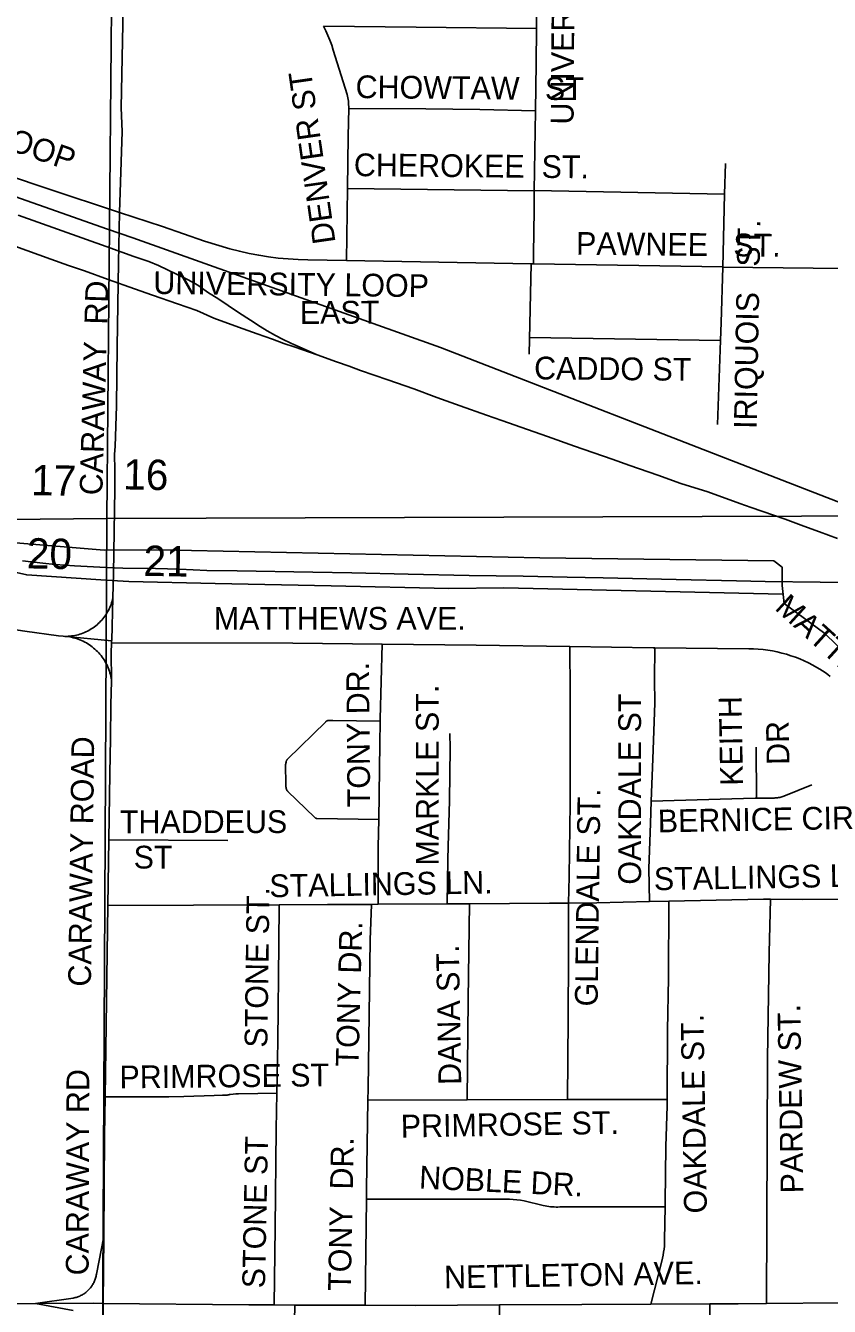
# Model space of a CAD drawing. Extents: x 1670563 to 1761545, y 515755 to 578944.
# Drawn here: x 1704046 to 1706695, y 546820 to 551041 of the extents above; entities that cross this region are included whole.
import ezdxf

# ---------------------------------------------------------------- set-up
doc = ezdxf.new("R2010")
doc.units = 0
for name, color, linetype in [('5_sectionlines', 7, 'Continuous'), ('62_text', 7, 'Continuous'), ('RR Tracks', 7, 'Continuous'), ('SHP_LINE', 7, 'Continuous'), ('STREETCL', 7, 'Continuous'), ('STRNAMES', 7, 'Continuous')]:
    doc.layers.add(name, color=color, linetype=linetype)

# ---------------------------------------------------------------- blocks, each defined once
blk = doc.blocks.new('RR TRACKS02')
at = {"layer": 'RR Tracks'}
for p, q in [((1704021.6, 550416.8), (1704086.5, 550393.8)), ((1704086.5, 550393.8), (1704311.7, 550313.6)), ((1704129.3, 550271.7), (1704010.1, 550314.7)), ((1704311.7, 550313.6), (1704402.8, 550280.9)), ((1704402.8, 550280.9), (1704451.7, 550263.9)), ((1704187, 550251.2), (1704129.3, 550271.7)), ((1704240.1, 550232.9), (1704187, 550251.2)), ((1704318.2, 550204.4), (1704240.1, 550232.9)), ((1704451.7, 550263.9), (1704483.6, 550250.3)), ((1704483.6, 550250.3), (1704513.8, 550236.8)), ((1704513.8, 550236.8), (1704541.4, 550223.8)), ((1704404.9, 550173.8), (1704318.2, 550204.4)), ((1704541.4, 550223.8), (1704582.1, 550203)), ((1704582.1, 550203), (1704613.4, 550186)), ((1704464.3, 550153.3), (1704404.9, 550173.8)), ((1704546.7, 550123.9), (1704464.3, 550153.3)), ((1704613.4, 550186), (1704648.7, 550160.8)), ((1704648.7, 550160.8), (1704679.1, 550141.7)), ((1704610.2, 550102.4), (1704546.7, 550123.9)), ((1704679.1, 550141.7), (1704748.2, 550096)), ((1704666, 550077.2), (1704610.2, 550102.4)), ((1704747.7, 550047.3), (1704666, 550077.2)), ((1704748.2, 550096), (1704787.1, 550070.6)), ((1704787.1, 550070.6), (1704818.6, 550050.2)), ((1704809.1, 550026), (1704747.7, 550047.3)), ((1704859.6, 550008.1), (1704809.1, 550026)), ((1704818.6, 550050.2), (1704842.1, 550034.9)), ((1704842.1, 550034.9), (1704869.9, 550019.8)), ((1704897.6, 549994.1), (1704859.6, 550008.1)), ((1704869.9, 550019.8), (1704892.6, 550008.2)), ((1704892.6, 550008.2), (1704919.7, 549994.9)), ((1704930.7, 549982.4), (1704897.6, 549994.1)), ((1704919.7, 549994.9), (1704930.1, 549990.6)), ((1705007.4, 549956.3), (1704930.1, 549990.6)), ((1705007.4, 549956.3), (1704930.7, 549982.4)), ((1705070.8, 549933.6), (1705007.4, 549956.3)), ((1705112.4, 549918.5), (1705070.8, 549933.6)), ((1705150.1, 549905.1), (1705112.4, 549918.5)), ((1705239.7, 549873.6), (1705150.1, 549905.1)), ((1705325.1, 549843.8), (1705239.7, 549873.6)), ((1705401.4, 549816.1), (1705325.1, 549843.8)), ((1705477.9, 549788.3), (1705401.4, 549816.1)), ((1705564.6, 549758), (1705477.9, 549788.3)), ((1705615.6, 549740.3), (1705564.6, 549758)), ((1705700.7, 549710), (1705615.6, 549740.3)), ((1705766.4, 549687.3), (1705700.7, 549710)), ((1705855.2, 549655.7), (1705766.4, 549687.3)), ((1705979, 549612.1), (1705855.2, 549655.7)), ((1706037.7, 549591.5), (1705979, 549612.1)), ((1706129.9, 549559.4), (1706037.7, 549591.5)), ((1706205.4, 549532.5), (1706129.9, 549559.4)), ((1706294.7, 549504.4), (1706205.4, 549532.5)), ((1706399.9, 549466.8), (1706294.7, 549504.4)), ((1706437.4, 549453.6), (1706399.9, 549466.8)), ((1706549.1, 549414.2), (1706437.4, 549453.6)), ((1706611.4, 549391.7), (1706549.1, 549414.2)), ((1706662.5, 549372.8), (1706611.4, 549391.7)), ((1706721.6, 549351.2), (1706662.5, 549372.8)), ((1704036.1, 549277.1), (1704102.9, 549269.6)), ((1704102.9, 549269.6), (1704143.5, 549265.4)), ((1704143.5, 549265.4), (1704206.9, 549261.3)), ((1704206.9, 549261.3), (1704269.7, 549257.2)), ((1704269.7, 549257.2), (1704311.3, 549255)), ((1704311.3, 549255), (1704366.6, 549253.5)), ((1704366.6, 549253.5), (1704474.5, 549251.6)), ((1704474.5, 549251.6), (1704552.9, 549250)), ((1704552.9, 549250), (1704643.2, 549245.9)), ((1704643.2, 549245.9), (1704743.6, 549244.3)), ((1704743.6, 549244.3), (1704992.6, 549239.6)), ((1704992.6, 549239.6), (1705120.7, 549237.3)), ((1705120.7, 549237.3), (1705306.6, 549233.3)), ((1705306.6, 549233.3), (1705508, 549229.5)), ((1705508, 549229.5), (1705685.5, 549226.3)), ((1705685.5, 549226.3), (1705831.1, 549223.1)), ((1705831.1, 549223.1), (1705949, 549221.2)), ((1705949, 549221.2), (1706190.3, 549216.2)), ((1706190.3, 549216.2), (1706389.3, 549211.8)), ((1706389.3, 549211.8), (1706483.6, 549209.6)), ((1706483.6, 549209.6), (1706664.9, 549206.8)), ((1706664.9, 549206.8), (1706868.9, 549203.3))]:
    blk.add_line(p, q, dxfattribs=at)

msp = doc.modelspace()

# ---------------------------------------------------------------- linework, layer by layer
at = {"layer": '5_sectionlines'}
for points in [[(1704281.2, 542305.4), (1704285.9, 544155), (1704314.1, 549416.9), (1704359.9, 554462.7)], [(1687987.3, 549303.9), (1688534.5, 549296.2), (1693735.2, 549363.2), (1699029.6, 549364.1), (1704314.1, 549416.9), (1708237.3, 549429.9)]]:
    msp.add_lwpolyline(points, dxfattribs=at)
at = {"layer": 'SHP_LINE'}
for points in [[(1702444, 551059), (1702477, 551019), (1704316, 550371), (1704400, 550342), (1705413, 549980), (1706539, 549543), (1706995, 549366)], [(1701722, 550405), (1702639, 549857), (1702984, 549650), (1703258, 549545), (1703620, 549417), (1703987, 549339), (1704305, 549312), (1704488, 549314), (1705741, 549287), (1706512, 549277), (1706539, 549256), (1706539, 549196), (1706546, 549137), (1706680, 549038), (1707122, 548609), (1707739, 548048), (1707773, 548015), (1707965, 547828), (1708089, 547710)], [(1702975, 549525), (1703498, 549355), (1704050, 549231), (1704294, 549215), (1704386, 549209), (1704671, 549203), (1705053, 549195), (1705441, 549186), (1705622, 549188), (1706542, 549167)]]:
    msp.add_lwpolyline(points, dxfattribs=at)
at = {"layer": 'STREETCL'}
for points in [[(1704385.4, 552030.2), (1704381.5, 551881.9), (1704377.4, 551602.4), (1704371.7, 551324.9), (1704366, 551046.4), (1704361.3, 550771), (1704364.2, 550693), (1704355.7, 550425.8)], [(1705732.6, 551301.4), (1705729.7, 551032)], [(1705028.4, 551040), (1705333.5, 551035.9), (1705729.7, 551032)], [(1705110.9, 550768.6), (1705110.9, 550769.3), (1705110.9, 550775), (1705110.7, 550780.8), (1705110.4, 550786.5), (1705109.8, 550792.2), (1705109.1, 550797.9), (1705108.1, 550803.6), (1705107, 550809.2), (1705105.7, 550814.8), (1705060.1, 550960.8), (1705054.8, 550977), (1705048.9, 550993.1), (1705042.6, 551008.9), (1705035.7, 551024.6), (1705028.4, 551040)], [(1705729.7, 551032), (1705728.5, 550916.3), (1705726.2, 550760.8)], [(1705106.8, 550504.9), (1705109.2, 550676.7), (1705110.9, 550768.6)], [(1705110.9, 550768.6), (1705365, 550766.7), (1705543.4, 550765), (1705726.2, 550760.8)], [(1705726.2, 550760.8), (1705722.5, 550497.1)], [(1703731, 550634.5), (1704117.6, 550505), (1704355.7, 550425.8)], [(1706352.6, 550587.3), (1706349.9, 550486)], [(1705103.5, 550267), (1705106.8, 550504.9)], [(1705106.8, 550504.9), (1705722.5, 550497.1)], [(1705722.5, 550497.1), (1705721.6, 550433.7), (1705719.8, 550289.5), (1705719.8, 550256.4)], [(1705722.5, 550497.5), (1706349.9, 550486)], [(1706349.9, 550486), (1706343.5, 550245.5)], [(1704355.7, 550425.8), (1704352.6, 550260.9), (1704348.4, 549982.4), (1704345.3, 549788.4), (1704341.2, 549653.7), (1704339.1, 549628.4), (1704339.1, 549613.5), (1704340.7, 549591.4), (1704340.7, 549514.1), (1704336, 549235.7), (1704333.7, 549154.9)], [(1704355.7, 550425.8), (1704497, 550378.8), (1704635.7, 550330.6), (1704718.9, 550306), (1704750.5, 550297.8), (1704782.4, 550290.7), (1704814.4, 550284.6), (1704846.7, 550279.5), (1704879, 550275.4), (1704911.5, 550272.3), (1704944.1, 550270.2), (1704976.7, 550269.2), (1705103.5, 550267)], [(1705103.5, 550267), (1705712.3, 550256.5)], [(1705706.1, 549958.3), (1705712.3, 550256.5)], [(1705712.3, 550256.5), (1705719.8, 550256.4)], [(1705719.8, 550256.4), (1706343.5, 550246.5)], [(1706343.5, 550245.5), (1706338.6, 550062.9), (1706336.5, 550004.1)], [(1706343.5, 550245.5), (1707038.8, 550237.5)], [(1705707.3, 550013.4), (1706336.5, 550004.1)], [(1706336.5, 550004.1), (1706326.6, 549726.4)], [(1703032, 549312.5), (1703185.6, 549253.7), (1703224.9, 549239.4), (1703306.6, 549210.8), (1703449.2, 549163.9), (1703522.8, 549140.7), (1703563.7, 549129.1), (1703588.5, 549122.5), (1703639.4, 549111.4), (1703725, 549095.4), (1703832.3, 549077.6), (1704043.4, 549045.6), (1704154.8, 549030), (1704170.3, 549028.5)], [(1704170.3, 549028.5), (1704175.8, 549028.3), (1704181.2, 549028.4), (1704186.7, 549028.6), (1704192.2, 549029), (1704197.6, 549029.6), (1704203, 549030.4), (1704208.4, 549031.4), (1704213.8, 549032.5), (1704219.1, 549033.9), (1704224.4, 549035.4), (1704229.6, 549037.1), (1704234.7, 549039), (1704239.8, 549041), (1704244.8, 549043.2), (1704249.7, 549045.6), (1704254.6, 549048.2), (1704259.3, 549050.9), (1704264, 549053.8), (1704268.5, 549056.9), (1704273, 549060.1), (1704277.3, 549063.4), (1704281.5, 549066.9), (1704285.6, 549070.6), (1704289.6, 549074.3), (1704293.4, 549078.2), (1704297.1, 549082.3), (1704300.7, 549086.5), (1704304.1, 549090.7), (1704307.4, 549095.1), (1704310.5, 549099.6), (1704313.4, 549104.3), (1704316.2, 549109), (1704318.9, 549113.8), (1704321.3, 549118.7), (1704323.6, 549123.6), (1704325.8, 549128.7), (1704327.7, 549133.8), (1704329.5, 549139), (1704331.1, 549144.2), (1704332.5, 549149.5), (1704333.7, 549154.9)], [(1704333.7, 549154.9), (1704329.8, 549014.5)], [(1704170.3, 549028.5), (1704329.7, 549013.2)], [(1704329, 548885), (1704328, 548890.8), (1704326.9, 548896.5), (1704325.6, 548902.2), (1704324, 548907.9), (1704322.3, 548913.5), (1704320.4, 548919), (1704318.2, 548924.5), (1704315.9, 548929.9), (1704313.4, 548935.2), (1704310.8, 548940.4), (1704307.9, 548945.5), (1704304.9, 548950.5), (1704301.7, 548955.4), (1704298.3, 548960.2), (1704294.7, 548964.8), (1704291, 548969.4), (1704287.2, 548973.8), (1704283.2, 548978.1), (1704279, 548982.2), (1704274.7, 548986.2), (1704270.3, 548990), (1704265.7, 548993.7), (1704261, 548997.2), (1704256.2, 549000.5), (1704251.3, 549003.7), (1704246.3, 549006.7), (1704241.1, 549009.5), (1704235.9, 549012.1), (1704230.6, 549014.6), (1704225.2, 549016.9), (1704219.7, 549019), (1704214.2, 549020.8), (1704208.6, 549022.5), (1704202.9, 549024), (1704197.2, 549025.3), (1704191.4, 549026.4)], [(1704329.7, 549013.2), (1704329.5, 549007.2)], [(1704329.8, 549014.5), (1704329.7, 549013.2)], [(1704329.5, 549007.2), (1704328.6, 548972.9), (1704329, 548885)], [(1704329.5, 549007.2), (1704926.8, 549005.9), (1705220.7, 549003)], [(1705220.7, 549003), (1705214.6, 548756.4), (1705214.5, 548749.3)], [(1705220.7, 549003), (1705530.5, 548999.9), (1705839.5, 548995.1)], [(1705835.6, 548149.5), (1705837, 548236.8), (1705839.7, 548399.6), (1705840.3, 548476.3), (1705840.4, 548659.8), (1705840.7, 548846), (1705839.5, 548995.1)], [(1705839.5, 548995.1), (1706114.2, 548990.8), (1706119.7, 548990.7)], [(1706107.9, 548485.7), (1706113.2, 548624.3), (1706119.9, 548808.7), (1706118.5, 548887.8), (1706119.7, 548990.7)], [(1706119.7, 548990.7), (1706429.5, 548987.7), (1706445.1, 548987.3), (1706460.8, 548986.3), (1706476.4, 548984.8), (1706492, 548982.8), (1706507.5, 548980.2), (1706522.9, 548977.1), (1706538.1, 548973.5), (1706553.3, 548969.4), (1706568.3, 548964.7), (1706583.1, 548959.5), (1706597.7, 548953.9), (1706612.1, 548947.7), (1706626.3, 548941), (1706640.3, 548933.9), (1706654, 548926.3), (1706663.2, 548920.7), (1706672.2, 548914.9), (1706681, 548908.8), (1706689.6, 548902.4), (1706698, 548895.8)], [(1704329, 548885), (1704329, 548880.9), (1704326.9, 548803.4), (1704325.6, 548691.5)], [(1705214.5, 548749.3), (1705058.8, 548751.5), (1705047.5, 548751.6), (1705046.8, 548751.6), (1705046.1, 548751.5), (1705045.4, 548751.5), (1705044.8, 548751.4), (1705044.1, 548751.3), (1705043.4, 548751.2), (1705042.7, 548751.1), (1705042.1, 548750.9), (1705041.4, 548750.7), (1705040.7, 548750.5), (1705040.1, 548750.3), (1705039.7, 548750.1), (1705039.3, 548750), (1705038.8, 548749.8), (1705038.4, 548749.6), (1705038.1, 548749.4), (1705037.7, 548749.1), (1705037.3, 548748.9), (1705036.9, 548748.7), (1705036.6, 548748.4), (1705036.2, 548748.1), (1705035.9, 548747.8), (1705035.5, 548747.5), (1705035.2, 548747.2), (1704909.7, 548624.1), (1704909.2, 548623.6), (1704908.8, 548623.1), (1704908.4, 548622.7), (1704908, 548622.2), (1704907.6, 548621.6), (1704907.2, 548621.1), (1704906.9, 548620.6), (1704906.5, 548620), (1704906.2, 548619.4), (1704905.9, 548618.9), (1704905.7, 548618.3), (1704905.4, 548617.7), (1704905.2, 548617.1), (1704905, 548616.5), (1704904.8, 548615.9), (1704904.6, 548615.2), (1704904.5, 548614.6), (1704904.4, 548614), (1704904.3, 548613.3), (1704903.9, 548610.9), (1704903.5, 548608.4), (1704902.9, 548605.9), (1704903.6, 548540), (1704903.7, 548538.1), (1704903.8, 548536.2), (1704903.9, 548534.4), (1704904.2, 548532.5), (1704904.4, 548530.7), (1704904.8, 548528.8), (1704905.2, 548527), (1704905.6, 548525.2), (1704905.8, 548524.6), (1704906, 548524.1), (1704906.2, 548523.5), (1704906.4, 548523), (1704906.6, 548522.4), (1704906.9, 548521.9), (1704907.2, 548521.4), (1704907.4, 548520.8), (1704907.8, 548520.3), (1704908.1, 548519.8), (1704908.4, 548519.4), (1704908.8, 548518.9), (1704909.1, 548518.4), (1704909.5, 548518), (1704909.9, 548517.6), (1704910.3, 548517.1), (1704998.4, 548431.9), (1704998.8, 548431.5), (1704999.2, 548431.2), (1704999.6, 548430.8), (1705000, 548430.5), (1705000.4, 548430.2), (1705000.9, 548429.9), (1705001.3, 548429.6), (1705001.8, 548429.4), (1705002.3, 548429.1), (1705002.7, 548428.9), (1705003.2, 548428.7), (1705003.7, 548428.5), (1705004.2, 548428.3), (1705004.7, 548428.1), (1705005.2, 548428), (1705005.8, 548427.8), (1705209.8, 548424.5)], [(1705214.5, 548749.3), (1705213.9, 548674.7), (1705209.8, 548424.5)], [(1704325.6, 548691.5), (1704323.4, 548576.7), (1704320.3, 548358)], [(1705435.5, 548146.8), (1705437.8, 548292.9), (1705438.8, 548336.1), (1705443.1, 548487.1), (1705444.8, 548660.3), (1705444.4, 548708.1)], [(1706454.7, 548494.6), (1706453.5, 548662.9)], [(1706454.7, 548494.6), (1706509.6, 548495.4), (1706513.3, 548495.5), (1706516.9, 548495.7), (1706520.6, 548496.1), (1706524.2, 548496.5), (1706527.8, 548497.1), (1706531.4, 548497.8), (1706535, 548498.7), (1706538.5, 548499.6), (1706542, 548500.7), (1706545.5, 548501.9), (1706636.9, 548539.4)], [(1706102, 548154), (1706100.3, 548262.7), (1706105.1, 548411.8), (1706107.9, 548485.7)], [(1706107.9, 548485.7), (1706373.7, 548492.9), (1706450.4, 548494.6), (1706454.7, 548494.6)], [(1705209.8, 548424.5), (1705208.4, 548334.7), (1705207.7, 548145.3)], [(1704320.3, 548357.8), (1704317.3, 548141.5)], [(1704320.3, 548358), (1704712.1, 548355.7)], [(1704317.3, 548141.5), (1704308.4, 547510.9)], [(1704317.3, 548141.5), (1704881.7, 548143.6)], [(1704874.5, 547522.2), (1704877.7, 547694.3), (1704880.8, 548015.2), (1704881.7, 548143.6)], [(1704881.7, 548143.6), (1705041.3, 548144.1), (1705186.1, 548145.1)], [(1705174.3, 547500.1), (1705174.9, 547536.9), (1705181.8, 548028.6), (1705186.1, 548145.1)], [(1705186.1, 548145.1), (1705207.7, 548145.3)], [(1705207.7, 548145.3), (1705435.5, 548146.8)], [(1705435.5, 548146.8), (1705508.5, 548147.3)], [(1705500.8, 547500.7), (1705504.5, 547831.1), (1705508.5, 548147.3)], [(1705508.5, 548147.3), (1705773.1, 548149.1), (1705835.6, 548149.5)], [(1705831.9, 547501.4), (1705833.8, 547769.2), (1705835.6, 547976.2), (1705835.6, 548149.5)], [(1705835.6, 548149.5), (1705928.3, 548150), (1706102, 548154)], [(1706102, 548154), (1706166.4, 548155.4)], [(1706166.4, 548155.4), (1706164.7, 547902.9), (1706161.6, 547729.6), (1706160.1, 547502)], [(1706166.4, 548155.4), (1706477.5, 548162.5), (1706500.7, 548162.2)], [(1706487.5, 546829.2), (1706491.3, 547636.8), (1706496.8, 547985), (1706500.7, 548162.2)], [(1706500.7, 548162.2), (1706606.9, 548160.8), (1707013.6, 548162.7)], [(1704308.4, 547510.9), (1704306.6, 547382.8), (1704303.5, 547050)], [(1704308.4, 547510.9), (1704518.1, 547510.1), (1704567.4, 547511.4), (1704667.2, 547515.3), (1704695.4, 547516), (1704697.9, 547515.9), (1704700.5, 547515.9), (1704703, 547515.9), (1704705.6, 547516), (1704708.1, 547516.3), (1704710.7, 547516.6), (1704713.2, 547517), (1704715.7, 547517.4), (1704718.2, 547518), (1704720.6, 547518.6), (1704729.7, 547519.5), (1704738.8, 547520.2), (1704747.9, 547520.6), (1704811.9, 547521.2), (1704874.5, 547522.2)], [(1704865.5, 546824.7), (1704869.1, 547078.7), (1704872.2, 547404.4), (1704874.5, 547522.2)], [(1705169.1, 547173.2), (1705169.4, 547206.2), (1705174.3, 547500.1)], [(1705174.3, 547500.1), (1705500.8, 547500.7)], [(1705500.8, 547500.7), (1705831.9, 547501.4)], [(1705831.9, 547501.4), (1706160.1, 547502)], [(1706160.1, 547502), (1706160, 547481), (1706156.1, 547346.5), (1706153.8, 547163.2), (1706153.6, 547147.6)], [(1705165.4, 546823.8), (1705169.1, 547173.2)], [(1705169.1, 547173.2), (1705629.1, 547173.2), (1705641.1, 547173), (1705653.1, 547172.4), (1705665.1, 547171.4), (1705677, 547170), (1705688.9, 547168.1), (1705752, 547152.8), (1705758, 547151.4), (1705764, 547150.3), (1705770, 547149.3), (1705776.1, 547148.5), (1705782.2, 547148), (1705788.3, 547147.6), (1705794.4, 547147.4), (1705800.5, 547147.4), (1705806.7, 547147.6), (1706153.6, 547147.6)], [(1706153.6, 547147.6), (1706152.2, 547038.8), (1706151.9, 547028.8), (1706151.3, 547018.7), (1706150.3, 547008.7), (1706148.9, 546998.7), (1706147.3, 546988.8), (1706145.2, 546979), (1706142.9, 546969.2), (1706107.1, 546827.1)], [(1704079.2, 546829.4), (1704202.8, 546847.3), (1704206, 546847.9), (1704209.2, 546848.7), (1704212.3, 546849.5), (1704215.5, 546850.4), (1704218.5, 546851.5), (1704221.6, 546852.6), (1704224.6, 546853.9), (1704227.5, 546855.3), (1704230.4, 546856.7), (1704233.3, 546858.3), (1704236.1, 546860), (1704238.8, 546861.7), (1704241.5, 546863.6), (1704244.1, 546865.5), (1704246.6, 546867.6), (1704249.1, 546869.7), (1704251.5, 546871.9), (1704253.8, 546874.2), (1704256, 546876.5), (1704258.2, 546879), (1704260.2, 546881.5), (1704262.2, 546884.1), (1704264.1, 546886.7), (1704265.9, 546889.4), (1704267.6, 546892.2), (1704269.2, 546895.1), (1704270.7, 546897.9), (1704272.1, 546900.9), (1704273.3, 546903.9), (1704274.5, 546906.9), (1704275.6, 546910), (1704276.6, 546913.1), (1704277.5, 546916.2), (1704278.2, 546919.4), (1704278.9, 546922.5), (1704279.4, 546925.7), (1704303.5, 547050)], [(1704303.5, 547050), (1704301.4, 546829.9)], [(1703340.2, 546826.9), (1703357.3, 546827), (1704079.2, 546829.4)], [(1704079.2, 546829.4), (1704270.9, 546830.1), (1704301.4, 546829.9)], [(1704079.2, 546829.4), (1704202.9, 546806)], [(1704301.4, 546829.9), (1704299.4, 546607.7)], [(1704301.4, 546829.9), (1704782, 546825), (1704865.5, 546824.7)], [(1704865.5, 546824.7), (1704933.6, 546824.5)], [(1704934.7, 545534.7), (1704933.4, 545549.1), (1704931, 545660.3), (1704929.5, 545790.6), (1704930, 545929.9), (1704930, 546190.7), (1704929.5, 546455.4), (1704931.5, 546720.1), (1704933.6, 546824.5)], [(1704933.6, 546824.5), (1705165.4, 546823.8)], [(1705165.4, 546823.8), (1705330.8, 546823.3), (1705607.8, 546824.8)], [(1705607.8, 546824.8), (1705607.8, 546528.1), (1705607.8, 546174.1), (1705607.8, 546046), (1705605.7, 545761.5), (1705605.6, 545558.9), (1705605.8, 545540.6)], [(1705607.8, 546824.8), (1705879.6, 546826.1), (1706107.1, 546827.1)], [(1706107.1, 546827.1), (1706300.7, 546828)], [(1706300.7, 546828), (1706394.6, 546828.4), (1706487.5, 546829.2)], [(1706300.7, 546828), (1706300.7, 546388)], [(1706487.5, 546829.2), (1706728.5, 546831.4)]]:
    msp.add_lwpolyline(points, dxfattribs=at)

# ---------------------------------------------------------------- block references
msp.add_blockref('RR TRACKS02', (0, 0), dxfattribs=at)

# ---------------------------------------------------------------- texts
at = {"layer": '62_text'}
for s, p in [('16', (1704367.1, 549512.9)), ('17', (1704063.5, 549493.9)), ('20', (1704049.5, 549252.5)), ('21', (1704433.8, 549228))]:
    msp.add_text(s, height=100, rotation=358.9302, dxfattribs=at).set_placement(p)
at = {"layer": 'STRNAMES'}
for s, rotation, p in [('UNIVERSITY    LOOP  EAST', 89.595, (1705851.9, 550715.1)), ('UNIVERSITY LOOP ', 340.7464, (1703336.8, 550860)), ('DENVER ST', 98.1563, (1705067.8, 550327.1)), ('CHOWTAW   ST', 359.459, (1705133.4, 550802.6)), ('CHEROKEE  ST.', 359.459, (1705127.7, 550545.4)), ('PAWNEE   ST.', 359.459, (1705860, 550286.2)), ('IRIQUOIS   ST.', 88.9304, (1706455.3, 549711.5)), ('UNIVERSITY LOOP ', 359.3203, (1704466.7, 550157.1)), ('CARAWAY  RD', 88.3709, (1704298.8, 549492.7)), ('EAST', 0.2879, (1704950, 550058.2)), ('CADDO ST', 359.459, (1705721.7, 549875.6)), ('MATTHEWS   AVE.', 317.7855, (1706512, 549118.4)), ('TONY DR.', 90.4672, (1705181.8, 548465.3)), ('MARKLE ST.', 90, (1705407.5, 548272.8)), ('OAKDALE ST', 90, (1706074.5, 548210)), ('KEITH ', 91, (1706410.5, 548536.6)), ('DR', 91, (1706563.5, 548605.4)), ('CARAWAY ROAD', 89.2063, (1704261.2, 547873.6)), ('GLENDALE ST.', 89.2633, (1705931.3, 547808.2)), ('BERNICE CIR', 1, (1706130.2, 548382.2)), ('THADDEUS ', 0.0713, (1704356.7, 548379.5)), ('ST', 0.0713, (1704402.2, 548263.1)), ('STALLINGS LN.', 1, (1704850.1, 548168.3)), ('STALLINGS LN.', 1, (1706117.3, 548191.5)), ('STONE ST.', 89.2095, (1704842.7, 547672.4)), ('TONY DR.', 88.4823, (1705143.2, 547609.6)), ('DANA ST.', 91, (1705482, 547550.6)), ('PARDEW ST.', 91, (1706609.8, 547193.1)), ('OAKDALE ST.', 91, (1706291.5, 547126.9)), ('PRIMROSE ST', 0.5837, (1704355.8, 547538.4)), ('CARAWAY RD', 89.8117, (1704253.7, 546922.1)), ('PRIMROSE ST.', 1, (1705283.1, 547376.3)), ('STONE ST', 88.8361, (1704834.9, 546879)), ('TONY  DR.', 88.8811, (1705117.8, 546870.3)), ('NOBLE DR.', 357.1847, (1705341.7, 547208.9)), ('NETTLETON AVE.', 1, (1705425.9, 546878.8))]:
    msp.add_text(s, height=75, rotation=rotation, dxfattribs=at).set_placement(p)
msp.add_text('MATTHEWS AVE.', height=75, dxfattribs=at).set_placement((1704666.5, 549050.3))

doc.saveas('drawing.dxf')
